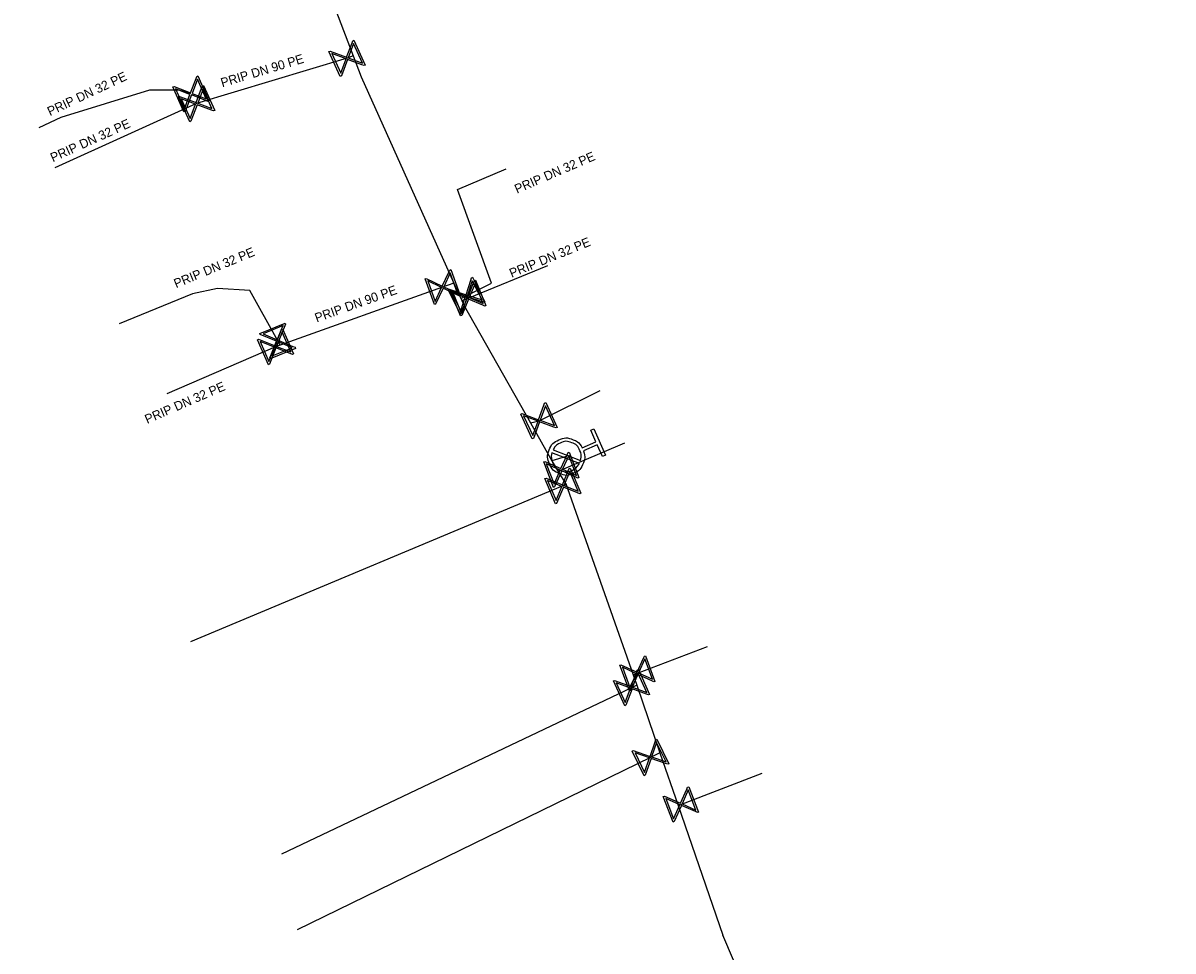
# Model space of a CAD drawing. Extents: x -643842 to -636370, y -1119190 to -1110210.
# Drawn here: x -641308.1 to -641245.1, y -1113261.3 to -1113210.4 of the extents above; entities that cross this region are included whole.
import ezdxf

# ---------------------------------------------------------------- set-up
doc = ezdxf.new("R2010")
doc.units = 0
for name, color, linetype in [('22', 7, 'Continuous'), ('Default', 7, 'Continuous'), ('Level 16', 7, 'Continuous'), ('Level 21', 7, 'Continuous'), ('Level 23', 7, 'Continuous'), ('Level 33', 7, 'Continuous')]:
    doc.layers.add(name, color=color, linetype=linetype)

msp = doc.modelspace()

# ---------------------------------------------------------------- linework, layer by layer
at = {"layer": 'Default'}
for points in [[(-641277.411, -1113233.835), (-641277.293, -1113234.176), (-641277.427, -1113234.516), (-641277.579, -1113234.9), (-641277.96, -1113235.067), (-641278.339, -1113235.234), (-641278.724, -1113235.083), (-641279.109, -1113234.932), (-641279.276, -1113234.551), (-641279.442, -1113234.174), (-641279.292, -1113233.788), (-641279.142, -1113233.402), (-641278.763, -1113233.236), (-641278.382, -1113233.069), (-641277.997, -1113233.218), (-641277.654, -1113233.349), (-641277.484, -1113233.667)], [(-641277.573, -1113234.36), (-641277.497, -1113234.09), (-641277.615, -1113233.822), (-641277.75, -1113233.512), (-641278.063, -1113233.391), (-641278.376, -1113233.269), (-641278.685, -1113233.404), (-641278.953, -1113233.522), (-641279.081, -1113233.772)], [(-641279.147, -1113233.942), (-641279.219, -1113234.21), (-641279.103, -1113234.475), (-641278.968, -1113234.782), (-641278.655, -1113234.905), (-641278.342, -1113235.028), (-641278.032, -1113234.892), (-641277.768, -1113234.776), (-641277.639, -1113234.53)]]:
    msp.add_open_spline(points, degree=3, dxfattribs=at)
at = {"layer": 'Level 16'}
for points in [[(-641290.003, -1113211.321), (-641289.38, -1113212.686), (-641289.44, -1113212.713), (-641289.559, -1113212.664), (-641290.347, -1113212.371), (-641290.685, -1113213.281), (-641290.745, -1113213.308), (-641291.368, -1113211.944), (-641291.308, -1113211.916), (-641290.398, -1113212.258), (-641290.105, -1113211.471), (-641290.063, -1113211.348), (-641290.003, -1113211.321)], [(-641290.023, -1113211.503), (-641290.316, -1113212.289), (-641289.531, -1113212.581), (-641290.023, -1113211.503)], [(-641290.723, -1113213.131), (-641290.429, -1113212.341), (-641291.217, -1113212.047), (-641290.723, -1113213.131)], [(-641298.547, -1113213.278), (-641297.944, -1113214.651), (-641298.004, -1113214.678), (-641298.122, -1113214.627), (-641298.906, -1113214.323), (-641299.257, -1113215.228), (-641299.317, -1113215.255), (-641299.921, -1113213.881), (-641299.86, -1113213.855), (-641298.956, -1113214.209), (-641298.652, -1113213.426), (-641298.608, -1113213.304), (-641298.547, -1113213.278)], [(-641298.249, -1113213.807), (-641297.629, -1113215.173), (-641297.689, -1113215.201), (-641297.808, -1113215.152), (-641298.594, -1113214.857), (-641298.935, -1113215.766), (-641298.995, -1113215.793), (-641299.615, -1113214.427), (-641299.555, -1113214.4), (-641298.646, -1113214.744), (-641298.351, -1113213.957), (-641298.309, -1113213.835), (-641298.249, -1113213.807)], [(-641298.57, -1113213.46), (-641298.874, -1113214.241), (-641298.093, -1113214.544), (-641298.57, -1113213.46)], [(-641299.293, -1113215.077), (-641298.988, -1113214.291), (-641299.772, -1113213.987), (-641299.293, -1113215.077)], [(-641298.972, -1113215.616), (-641298.677, -1113214.826), (-641299.464, -1113214.531), (-641298.972, -1113215.616)], [(-641298.269, -1113213.99), (-641298.563, -1113214.775), (-641297.78, -1113215.068), (-641298.269, -1113213.99)], [(-641284.681, -1113223.901), (-641284.177, -1113225.313), (-641284.239, -1113225.335), (-641284.353, -1113225.277), (-641285.113, -1113224.918), (-641285.528, -1113225.795), (-641285.59, -1113225.818), (-641286.094, -1113224.405), (-641286.032, -1113224.383), (-641285.155, -1113224.801), (-641284.796, -1113224.041), (-641284.743, -1113223.923), (-641284.681, -1113223.901)], [(-641285.553, -1113225.643), (-641285.193, -1113224.88), (-641285.953, -1113224.521), (-641285.553, -1113225.643)], [(-641284.717, -1113224.08), (-641285.075, -1113224.838), (-641284.319, -1113225.196), (-641284.717, -1113224.08)], [(-641283.504, -1113224.322), (-641282.819, -1113225.657), (-641282.878, -1113225.687), (-641282.999, -1113225.644), (-641283.799, -1113225.387), (-641284.095, -1113226.311), (-641284.154, -1113226.341), (-641284.838, -1113225.007), (-641284.78, -1113224.977), (-641283.855, -1113225.276), (-641283.599, -1113224.476), (-641283.562, -1113224.352), (-641283.504, -1113224.322)], [(-641283.328, -1113224.481), (-641282.761, -1113225.87), (-641282.822, -1113225.895), (-641282.939, -1113225.841), (-641283.714, -1113225.516), (-641284.089, -1113226.411), (-641284.15, -1113226.436), (-641284.716, -1113225.047), (-641284.655, -1113225.022), (-641283.761, -1113225.401), (-641283.436, -1113224.626), (-641283.389, -1113224.506), (-641283.328, -1113224.481)], [(-641283.515, -1113224.505), (-641283.772, -1113225.303), (-641282.975, -1113225.559), (-641283.515, -1113224.505)], [(-641284.14, -1113226.163), (-641283.882, -1113225.36), (-641284.683, -1113225.103), (-641284.14, -1113226.163)], [(-641284.121, -1113226.26), (-641283.795, -1113225.482), (-641284.57, -1113225.157), (-641284.121, -1113226.26)], [(-641283.355, -1113224.662), (-641283.679, -1113225.435), (-641282.908, -1113225.759), (-641283.355, -1113224.662)], [(-641293.202, -1113228.215), (-641294.59, -1113228.782), (-641294.615, -1113228.721), (-641294.562, -1113228.604), (-641294.237, -1113227.829), (-641295.132, -1113227.454), (-641295.157, -1113227.393), (-641293.768, -1113226.826), (-641293.744, -1113226.887), (-641294.122, -1113227.782), (-641293.347, -1113228.107), (-641293.226, -1113228.154), (-641293.202, -1113228.215)], [(-641294.981, -1113227.422), (-641294.203, -1113227.748), (-641293.878, -1113226.972), (-641294.981, -1113227.422)], [(-641293.91, -1113227.144), (-641293.313, -1113228.52), (-641293.373, -1113228.546), (-641293.491, -1113228.495), (-641294.273, -1113228.188), (-641294.628, -1113229.091), (-641294.689, -1113229.117), (-641295.286, -1113227.741), (-641295.226, -1113227.715), (-641294.323, -1113228.074), (-641294.015, -1113227.292), (-641293.971, -1113227.17), (-641293.91, -1113227.144)], [(-641293.933, -1113227.326), (-641294.241, -1113228.106), (-641293.462, -1113228.412), (-641293.933, -1113227.326)], [(-641294.663, -1113228.94), (-641294.355, -1113228.156), (-641295.138, -1113227.848), (-641294.663, -1113228.94)], [(-641293.383, -1113228.188), (-641294.156, -1113227.863), (-641294.479, -1113228.635), (-641293.383, -1113228.188)], [(-641279.488, -1113231.187), (-641278.858, -1113232.548), (-641278.918, -1113232.576), (-641279.037, -1113232.528), (-641279.826, -1113232.239), (-641280.16, -1113233.15), (-641280.22, -1113233.178), (-641280.849, -1113231.816), (-641280.79, -1113231.788), (-641279.878, -1113232.126), (-641279.589, -1113231.337), (-641279.548, -1113231.214), (-641279.488, -1113231.187)], [(-641279.507, -1113231.369), (-641279.796, -1113232.156), (-641279.01, -1113232.444), (-641279.507, -1113231.369)], [(-641280.199, -1113233), (-641279.909, -1113232.208), (-641280.699, -1113231.919), (-641280.199, -1113233)], [(-641278.194, -1113233.902), (-641277.662, -1113235.305), (-641277.724, -1113235.328), (-641277.839, -1113235.272), (-641278.606, -1113234.928), (-641279.003, -1113235.813), (-641279.065, -1113235.837), (-641279.597, -1113234.434), (-641279.535, -1113234.411), (-641278.65, -1113234.811), (-641278.306, -1113234.045), (-641278.256, -1113233.926), (-641278.194, -1113233.902)], [(-641279.031, -1113235.661), (-641278.686, -1113234.892), (-641279.453, -1113234.548), (-641279.031, -1113235.661)], [(-641278.226, -1113234.083), (-641278.57, -1113234.848), (-641277.806, -1113235.19), (-641278.226, -1113234.083)], [(-641278.143, -1113234.779), (-641277.564, -1113236.163), (-641277.624, -1113236.188), (-641277.742, -1113236.136), (-641278.519, -1113235.818), (-641278.886, -1113236.717), (-641278.947, -1113236.742), (-641279.527, -1113235.359), (-641279.466, -1113235.333), (-641278.568, -1113235.704), (-641278.25, -1113234.926), (-641278.204, -1113234.805), (-641278.143, -1113234.779)], [(-641278.169, -1113234.961), (-641278.486, -1113235.737), (-641277.711, -1113236.053), (-641278.169, -1113234.961)], [(-641278.919, -1113236.566), (-641278.601, -1113235.785), (-641279.38, -1113235.467), (-641278.919, -1113236.566)], [(-641274.018, -1113245.066), (-641273.496, -1113246.472), (-641273.557, -1113246.495), (-641273.672, -1113246.438), (-641274.436, -1113246.088), (-641274.84, -1113246.971), (-641274.902, -1113246.994), (-641275.424, -1113245.588), (-641275.362, -1113245.565), (-641274.48, -1113245.972), (-641274.13, -1113245.208), (-641274.079, -1113245.089), (-641274.018, -1113245.066)], [(-641274.051, -1113245.246), (-641274.4, -1113246.008), (-641273.639, -1113246.356), (-641274.051, -1113245.246)], [(-641274.409, -1113245.827), (-641273.788, -1113247.192), (-641273.848, -1113247.22), (-641273.967, -1113247.171), (-641274.754, -1113246.877), (-641275.093, -1113247.786), (-641275.154, -1113247.813), (-641275.774, -1113246.447), (-641275.714, -1113246.42), (-641274.805, -1113246.763), (-641274.511, -1113245.976), (-641274.469, -1113245.854), (-641274.409, -1113245.827)], [(-641274.867, -1113246.818), (-641274.516, -1113246.052), (-641275.281, -1113245.702), (-641274.867, -1113246.818)], [(-641274.429, -1113246.009), (-641274.723, -1113246.794), (-641273.939, -1113247.087), (-641274.429, -1113246.009)], [(-641275.131, -1113247.635), (-641274.836, -1113246.846), (-641275.624, -1113246.551), (-641275.131, -1113247.635)], [(-641273.395, -1113249.637), (-641272.737, -1113250.985), (-641272.796, -1113251.014), (-641272.916, -1113250.968), (-641273.711, -1113250.696), (-641274.026, -1113251.614), (-641274.085, -1113251.643), (-641274.743, -1113250.295), (-641274.684, -1113250.266), (-641273.766, -1113250.584), (-641273.493, -1113249.789), (-641273.454, -1113249.666), (-641273.395, -1113249.637)], [(-641273.41, -1113249.82), (-641273.682, -1113250.613), (-641272.891, -1113250.884), (-641273.41, -1113249.82)], [(-641274.068, -1113251.465), (-641273.794, -1113250.667), (-641274.59, -1113250.395), (-641274.068, -1113251.465)], [(-641271.644, -1113252.248), (-641271.106, -1113253.648), (-641271.167, -1113253.671), (-641271.283, -1113253.615), (-641272.051, -1113253.275), (-641272.444, -1113254.162), (-641272.506, -1113254.186), (-641273.044, -1113252.786), (-641272.983, -1113252.762), (-641272.096, -1113253.159), (-641271.755, -1113252.391), (-641271.706, -1113252.271), (-641271.644, -1113252.248)], [(-641272.473, -1113254.01), (-641272.131, -1113253.239), (-641272.9, -1113252.898), (-641272.473, -1113254.01)], [(-641271.675, -1113252.428), (-641272.015, -1113253.195), (-641271.25, -1113253.534), (-641271.675, -1113252.428)]]:
    msp.add_lwpolyline(points, dxfattribs=at)
at = {"layer": 'Level 21'}
for points in [[(-641308.14, -1113169.679), (-641306.545, -1113173.141), (-641306.356, -1113173.554), (-641300.314, -1113187.29), (-641300.041, -1113187.911), (-641299.445, -1113189.286), (-641294.502, -1113200.502), (-641294.381, -1113200.776), (-641294.25, -1113201.121), (-641293.914, -1113202.004), (-641290.044, -1113212.174), (-641289.607, -1113213.322), (-641284.518, -1113224.638), (-641284.135, -1113225.489), (-641284.086, -1113225.6), (-641283.975, -1113225.846), (-641280.327, -1113232.302), (-641279.142, -1113234.388), (-641278.828, -1113234.955), (-641278.369, -1113235.686)], [(-641278.369, -1113235.686), (-641278.294, -1113235.9), (-641274.694, -1113246.119), (-641274.499, -1113246.685), (-641273.222, -1113250.387), (-641272.226, -1113253.275), (-641269.772, -1113260.389)], [(-641245.1, -1113318.96), (-641253.539, -1113302.699), (-641253.619, -1113302.49), (-641256.46, -1113295.052), (-641258.543, -1113289.597), (-641261.756, -1113280.43), (-641262.844, -1113277.663), (-641263.837, -1113275.138), (-641267.209, -1113266.387), (-641268.658, -1113262.995), (-641269.772, -1113260.389)]]:
    msp.add_lwpolyline(points, dxfattribs=at)
at = {"layer": 'Level 23'}
for points in [[(-641290.044, -1113212.174), (-641290.374, -1113212.314), (-641298.622, -1113214.8)], [(-641298.931, -1113214.267), (-641299.577, -1113214.064), (-641301.21, -1113214.064), (-641306.074, -1113215.556), (-641307.281, -1113216.124)], [(-641298.622, -1113214.8), (-641306.394, -1113218.326)], [(-641284.135, -1113225.489), (-641283.841, -1113225.338), (-641282.467, -1113224.637), (-641284.325, -1113219.514), (-641281.66, -1113218.365)], [(-641284.086, -1113225.6), (-641283.739, -1113225.459), (-641279.378, -1113223.68)], [(-641294.048, -1113228.04), (-641294.179, -1113227.804), (-641295.707, -1113225.053), (-641297.478, -1113224.926), (-641298.847, -1113225.218), (-641302.862, -1113226.879)], [(-641284.518, -1113224.638), (-641285.136, -1113224.859), (-641294.048, -1113228.04), (-641294.3, -1113228.13)], [(-641294.3, -1113228.13), (-641300.252, -1113230.714)], [(-641280.327, -1113232.302), (-641279.854, -1113232.182), (-641276.497, -1113230.532)], [(-641278.828, -1113234.955), (-641278.629, -1113234.87), (-641275.158, -1113233.388)], [(-641278.36, -1113234.151), (-641279.142, -1113234.388)], [(-641278.369, -1113235.686), (-641278.545, -1113235.76), (-641298.954, -1113244.311)], [(-641274.694, -1113246.119), (-641274.46, -1113246.03), (-641270.616, -1113244.555)], [(-641274.499, -1113246.685), (-641274.782, -1113246.82), (-641293.971, -1113255.939)], [(-641273.222, -1113250.387), (-641273.74, -1113250.64), (-641293.11, -1113260.095)], [(-641272.226, -1113253.275), (-641272.075, -1113253.217), (-641267.622, -1113251.505)]]:
    msp.add_lwpolyline(points, dxfattribs=at)
at = {"layer": 'Level 33'}
for points in [[(-641277.484, -1113233.667), (-641276.733, -1113233.337), (-641277.01, -1113232.706), (-641276.842, -1113232.632), (-641276.214, -1113234.063), (-641276.382, -1113234.137), (-641276.659, -1113233.505), (-641277.411, -1113233.835)], [(-641277.639, -1113234.53), (-641279.147, -1113233.942)], [(-641279.081, -1113233.772), (-641277.573, -1113234.36)]]:
    msp.add_lwpolyline(points, dxfattribs=at)

# ---------------------------------------------------------------- texts
at = {"layer": '22'}
for s, rotation, p in [('PRIP DN 90 PE', 16.77314, (-641297.216, -1113213.909)), ('PRIP DN 32 PE', 25.20112, (-641306.663, -1113215.486)), ('PRIP DN 32 PE', 24.40284, (-641306.501, -1113218.019)), ('PRIP DN 32 PE', 23.32302, (-641281.063, -1113219.738)), ('PRIP DN 32 PE', 22.47481, (-641299.747, -1113224.921)), ('PRIP DN 32 PE', 22.19222, (-641281.354, -1113224.354)), ('PRIP DN 90 PE', 19.64323, (-641292.038, -1113226.801)), ('PRIP DN 32 PE', 23.46758, (-641301.333, -1113232.362))]:
    msp.add_text(s, height=0.5, rotation=rotation, dxfattribs=at).set_placement(p)

doc.saveas('drawing.dxf')
